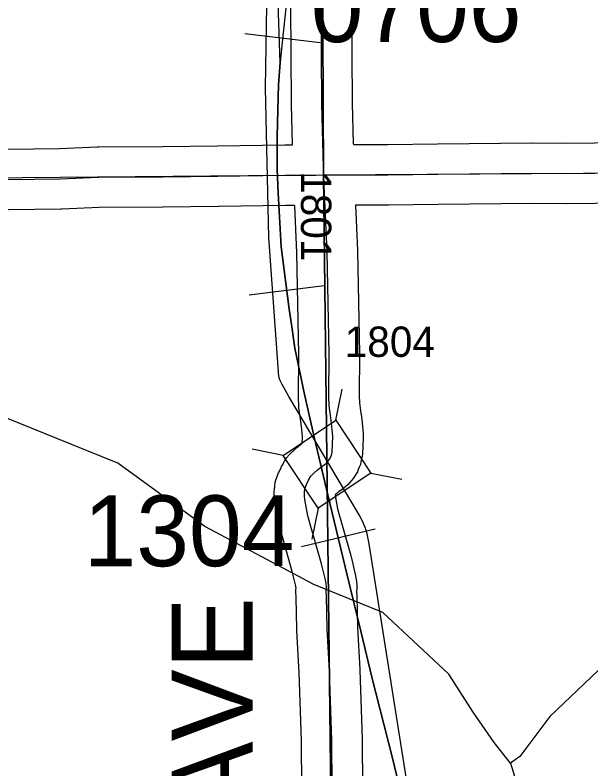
# Model space of a CAD drawing. Extents: x 23.6 to 68.7, y -63 to -29.
# Drawn here: x 44.296 to 44.865, y -42.196 to -41.451 of the extents above; entities that cross this region are included whole.
import ezdxf

# ---------------------------------------------------------------- set-up
doc = ezdxf.new("R2010")
doc.units = 0
for name, color, linetype in [('tdCoHydroRiver', 7, 'Continuous'), ('tdCoRRCL', 7, 'Continuous'), ('tdCoSecRdNmbr', 7, 'Continuous'), ('tdCoSecRdTxt', 7, 'Continuous'), ('tdCoSecRteBand', 7, 'Continuous'), ('tdCoSecRteCL', 7, 'Continuous'), ('tdCoSectLine', 7, 'Continuous'), ('tdCoStrucSec', 7, 'Continuous'), ('tdCoSurfGravel', 7, 'Continuous'), ('tdCoTwpBndryShd', 7, 'Continuous')]:
    doc.layers.add(name, color=color, linetype=linetype)

msp = doc.modelspace()

# ---------------------------------------------------------------- linework, layer by layer
at = {"layer": 'tdCoHydroRiver'}
for points in [[(44.78538, -42.19001), (44.7694, -42.16964), (44.7486, -42.13985), (44.72457, -42.10219), (44.65927, -42.04125), (44.59113, -42.01348), (44.48325, -41.95611), (44.39742, -41.89378), (44.33721, -41.8691), (44.25322, -41.83518)], [(45.44907, -42.11895), (45.43141, -42.11438), (45.40229, -42.09257), (45.37489, -42.07862), (45.34119, -42.06947), (45.2977, -42.04779), (45.26516, -42.01496), (45.25244, -42.00561), (45.21123, -41.98706), (45.10054, -41.96602), (45.05314, -41.96173), (45.02013, -41.97625), (44.98091, -42.00188), (44.93706, -42.03861), (44.91983, -42.05298), (44.82441, -42.14386), (44.7948, -42.1836), (44.78538, -42.19001)], [(44.78538, -42.19001), (44.80004, -42.23722), (44.8199, -42.33332), (44.8257, -42.44692), (44.83088, -42.49265), (44.8346, -42.5526), (44.82084, -42.60009), (44.76963, -42.72892), (44.74646, -42.80202), (44.73865, -42.81478), (44.7356, -42.82906), (44.72938, -42.84339), (44.71236, -42.89266)]]:
    msp.add_lwpolyline(points, dxfattribs=at)
at = {"layer": 'tdCoRRCL'}
for p, q in [((44.59736, -41.47807), (44.52289, -41.46917)), ((44.60147, -41.71844), (44.52703, -41.72756)), ((44.65178, -41.95876), (44.57886, -41.97633))]:
    msp.add_line(p, q, dxfattribs=at)
for points in [[(44.71583, -42.4158), (44.6459, -41.97348), (44.64367, -41.9635), (44.64265, -41.95977), (44.64182, -41.95711), (44.63913, -41.95083), (44.63599, -41.94478), (44.56635, -41.82766), (44.55983, -41.81586), (44.55759, -41.81128), (44.55682, -41.80937), (44.55672, -41.809), (44.55667, -41.80864), (44.5566, -41.80787), (44.54673, -41.67065), (44.5432, -41.52254), (44.54658, -41.31813)], [(44.69023, -42.27454), (44.66899, -42.18515), (44.64855, -42.1052), (44.6378, -42.06089), (44.62417, -42.00427), (44.60503, -41.92484), (44.59166, -41.86927), (44.58144, -41.82418), (44.57226, -41.77988), (44.56912, -41.75655), (44.56687, -41.7415), (44.56492, -41.7285), (44.56178, -41.70281), (44.55889, -41.67974), (44.55706, -41.65012), (44.55575, -41.62679), (44.55496, -41.60267), (44.55496, -41.57121), (44.55549, -41.54448), (44.55627, -41.51957), (44.55785, -41.49755), (44.55229, -41.33058)], [(44.57148, -41.36832), (44.56256, -41.45325), (44.55968, -41.47737), (44.55785, -41.49755), (44.55627, -41.51957), (44.55549, -41.54448), (44.55496, -41.57121), (44.55496, -41.60267), (44.55575, -41.62679), (44.55706, -41.65012), (44.55889, -41.67974), (44.56178, -41.70281), (44.56492, -41.7285), (44.56687, -41.7415), (44.56912, -41.75655), (44.57226, -41.77988), (44.58144, -41.82418), (44.59166, -41.86927), (44.60503, -41.92484), (44.62417, -42.00427), (44.6378, -42.06089), (44.64855, -42.1052), (44.66899, -42.18515), (44.69023, -42.27454)]]:
    msp.add_lwpolyline(points, dxfattribs=at)
at = {"layer": 'tdCoSecRteBand'}
for points in [[(44.26206, -41.58359), (44.33977, -41.58245), (44.37698, -41.58083), (44.3776, -41.5808), (44.37821, -41.5808), (44.44169, -41.58063), (44.49593, -41.57998), (44.56247, -41.57899), (44.56261, -41.57899), (44.56275, -41.57899), (44.57002, -41.57895), (44.56908, -41.53904), (44.56908, -41.5388), (44.56908, -41.53857), (44.56793, -41.39176)], [(44.62792, -41.39112), (44.62907, -41.53787), (44.63001, -41.57793), (44.63016, -41.57792), (44.63017, -41.57856), (44.6642, -41.57866)], [(44.6642, -41.57866), (44.71327, -41.57801), (44.71332, -41.57801), (44.71336, -41.578), (44.80674, -41.57702), (44.80697, -41.57702), (44.8072, -41.57702), (44.84084, -41.57718), (44.9529, -41.57603)], [(44.95325, -41.63603), (44.84123, -41.63718), (44.841, -41.63718), (44.84078, -41.63718), (44.80714, -41.63702), (44.71403, -41.638), (44.66475, -41.63866), (44.66451, -41.63866), (44.66427, -41.63866), (44.63224, -41.63857), (44.63415, -41.68338), (44.63416, -41.68372), (44.63417, -41.68407), (44.63614, -41.78534), (44.63615, -41.78569), (44.63615, -41.78605), (44.63598, -41.8272), (44.63624, -41.83414), (44.63768, -41.84466), (44.63771, -41.84491), (44.63774, -41.84516), (44.63873, -41.85338), (44.63877, -41.85374), (44.6388, -41.85411), (44.63979, -41.86446), (44.64, -41.86668), (44.63988, -41.8689), (44.63906, -41.88436), (44.63893, -41.88693), (44.63835, -41.88944), (44.63767, -41.89241), (44.63713, -41.89478), (44.63622, -41.89704), (44.63507, -41.89986), (44.63415, -41.90211), (44.63289, -41.90418), (44.6313, -41.90678), (44.63003, -41.90886), (44.62845, -41.9107), (44.62646, -41.91301), (44.62488, -41.91485), (44.62302, -41.91642), (44.62069, -41.91838), (44.61952, -41.91937), (44.61825, -41.92023), (44.61552, -41.92208), (44.61371, -41.9235), (44.61245, -41.92463), (44.61206, -41.92546), (44.61206, -41.92546), (44.61246, -41.92757), (44.61246, -41.9276), (44.61247, -41.92764), (44.61452, -41.93875), (44.6184, -41.95251), (44.6276, -41.98487), (44.62778, -41.98548), (44.62792, -41.98609), (44.6317, -42.00187), (44.63186, -42.00254), (44.63199, -42.00322), (44.63271, -42.00696), (44.63304, -42.00868), (44.63317, -42.01043), (44.63344, -42.01423), (44.63357, -42.01598), (44.63349, -42.01773), (44.63337, -42.02054), (44.63346, -42.02471), (44.63415, -42.05631), (44.63659, -42.09734), (44.63661, -42.09776), (44.63662, -42.09818), (44.63876, -42.16641), (44.63877, -42.16675), (44.63877, -42.16709), (44.6396, -42.26162)], [(44.5796, -42.2621), (44.57878, -42.16795), (44.57667, -42.10048), (44.57423, -42.0593), (44.57419, -42.05874), (44.57418, -42.05818), (44.57347, -42.02603), (44.57336, -42.02087), (44.57334, -42.01987), (44.57338, -42.01887), (44.57347, -42.01682), (44.57345, -42.01652), (44.57319, -42.01518), (44.56972, -42.00068), (44.56068, -41.96889), (44.56068, -41.96887), (44.56067, -41.96885), (44.5564, -41.95372), (44.55602, -41.95238), (44.55576, -41.951), (44.55347, -41.93854), (44.55283, -41.93512), (44.55258, -41.93377), (44.55245, -41.9324), (44.55212, -41.9289), (44.55199, -41.92752), (44.55199, -41.92615), (44.55199, -41.92263), (44.55199, -41.92126), (44.55211, -41.91989), (44.55243, -41.91639), (44.5528, -41.9123), (44.55426, -41.90846), (44.55591, -41.9041), (44.55631, -41.90304), (44.55678, -41.90203), (44.55876, -41.8978), (44.55924, -41.89678), (44.55979, -41.8958), (44.56208, -41.89173), (44.56401, -41.88829), (44.56677, -41.88547), (44.56977, -41.8824), (44.57047, -41.88168), (44.57121, -41.88102), (44.57442, -41.87815), (44.57516, -41.87748), (44.57595, -41.87686), (44.57934, -41.87421), (44.57952, -41.87406), (44.57985, -41.86794), (44.57911, -41.86016), (44.5782, -41.85255), (44.57659, -41.8408), (44.57638, -41.83932), (44.57633, -41.83782), (44.576, -41.82878), (44.57598, -41.82817), (44.57598, -41.82757), (44.57614, -41.78616), (44.57418, -41.68559), (44.57222, -41.63935), (44.57164, -41.63937), (44.57163, -41.63894), (44.56322, -41.63899), (44.49678, -41.63997), (44.49674, -41.63997), (44.49669, -41.63997), (44.44228, -41.64063), (44.44213, -41.64063), (44.44199, -41.64063), (44.37898, -41.6408), (44.34195, -41.64241), (44.34152, -41.64243), (44.34108, -41.64244), (44.26283, -41.64359)]]:
    msp.add_lwpolyline(points, dxfattribs=at)
at = {"layer": 'tdCoSecRteCL'}
for points in [[(44.6009, -41.60864), (44.60056, -41.6013), (44.59908, -41.53834), (44.59792, -41.39136)], [(44.6009, -41.60864), (44.60698, -41.6085), (44.66435, -41.60866), (44.71367, -41.608), (44.80706, -41.60702), (44.84092, -41.60718), (44.95321, -41.60603), (44.99727, -41.60636), (45.08786, -41.60389), (45.11433, -41.60389), (45.23665, -41.60373), (45.3491, -41.60324), (45.49525, -41.60208), (45.56792, -41.60258), (45.57737, -41.60244)], [(43.84699, -41.61852), (43.85269, -41.61869), (43.88853, -41.61754), (43.90743, -41.61754), (43.98372, -41.61672), (44.02844, -41.6154), (44.03764, -41.61573), (44.12067, -41.61491), (44.14845, -41.61441), (44.26238, -41.61359), (44.34064, -41.61244), (44.37829, -41.6108), (44.44191, -41.61063), (44.49633, -41.60998), (44.56292, -41.60899), (44.59349, -41.60883), (44.6009, -41.60864)], [(44.6096, -42.26188), (44.60878, -42.16735), (44.60664, -42.09912), (44.60417, -42.05752), (44.60346, -42.02537), (44.60335, -42.0202), (44.60352, -42.0164), (44.60324, -42.0126), (44.60253, -42.00886), (44.59875, -41.99308), (44.58954, -41.96069), (44.58527, -41.94556), (44.58296, -41.93307), (44.58232, -41.92961), (44.58199, -41.92611), (44.58199, -41.9226), (44.58231, -41.9191), (44.58396, -41.91473), (44.58594, -41.9105), (44.58823, -41.90644), (44.59123, -41.90336), (44.59443, -41.90049), (44.59782, -41.89784), (44.60138, -41.89542), (44.60371, -41.89346), (44.60569, -41.89115), (44.60728, -41.88855), (44.60843, -41.88573), (44.6091, -41.88276), (44.60993, -41.86731), (44.60894, -41.85695), (44.60795, -41.84873), (44.60631, -41.83673), (44.60598, -41.82769), (44.60615, -41.78593), (44.60417, -41.68465), (44.60138, -41.61906), (44.6009, -41.60864)]]:
    msp.add_lwpolyline(points, dxfattribs=at)
at = {"layer": 'tdCoSectLine'}
for points in [[(44.59599, -40.61322), (44.60056, -41.60864)], [(44.60056, -41.60864), (45.57704, -41.60243)], [(43.59591, -41.61763), (44.60056, -41.60864)], [(44.60056, -41.60864), (44.61259, -42.61213)]]:
    msp.add_lwpolyline(points, dxfattribs=at)
at = {"layer": 'tdCoStrucSec'}
for p, q in [((44.61282, -41.85124), (44.61901, -41.82056)), ((44.56069, -41.8859), (44.53001, -41.87971)), ((44.64748, -41.90338), (44.67816, -41.90956)), ((44.59534, -41.93803), (44.58916, -41.96871))]:
    msp.add_line(p, q, dxfattribs=at)
msp.add_lwpolyline([(44.61282, -41.85124), (44.64748, -41.90338), (44.59534, -41.93803), (44.56069, -41.8859)], close=True, dxfattribs=at)
at = {"layer": 'tdCoSurfGravel'}
for points in [[(44.6009, -41.60864), (44.60056, -41.6013), (44.59908, -41.53834), (44.59792, -41.39136)], [(44.59349, -41.60883), (44.6009, -41.60864), (44.60698, -41.6085), (44.66435, -41.60866), (44.71367, -41.608), (44.80706, -41.60702), (44.84092, -41.60718), (44.95321, -41.60603), (44.99727, -41.60636), (45.08786, -41.60389), (45.11433, -41.60389), (45.23665, -41.60373), (45.3491, -41.60324), (45.49525, -41.60208), (45.56792, -41.60258), (45.57737, -41.60244), (45.59061, -41.60225), (45.61872, -41.60159), (45.7075, -41.59945), (45.75419, -41.59863), (45.87733, -41.59617), (45.89558, -41.59567), (45.98633, -41.59469), (46.03253, -41.59354)], [(43.84699, -41.61852), (43.85269, -41.61869), (43.88853, -41.61754), (43.90743, -41.61754), (43.98372, -41.61672), (44.02844, -41.6154), (44.03764, -41.61573), (44.12067, -41.61491), (44.14845, -41.61441), (44.26238, -41.61359), (44.34064, -41.61244), (44.37829, -41.6108), (44.44191, -41.61063), (44.49633, -41.60998), (44.56292, -41.60899), (44.59349, -41.60883)], [(44.59782, -41.89784), (44.60138, -41.89542), (44.60371, -41.89346), (44.60569, -41.89115), (44.60728, -41.88855), (44.60843, -41.88573), (44.6091, -41.88276), (44.60993, -41.86731), (44.60894, -41.85695), (44.60795, -41.84873), (44.60631, -41.83673), (44.60598, -41.82769), (44.60615, -41.78593), (44.60417, -41.68465), (44.60138, -41.61906), (44.6009, -41.60864)], [(44.60346, -42.02537), (44.60335, -42.0202), (44.60352, -42.0164), (44.60324, -42.0126), (44.60253, -42.00886), (44.59875, -41.99308), (44.58954, -41.96069), (44.58527, -41.94556), (44.58296, -41.93307), (44.58232, -41.92961), (44.58199, -41.92611), (44.58199, -41.9226), (44.58231, -41.9191), (44.58396, -41.91473), (44.58594, -41.9105), (44.58823, -41.90644), (44.59123, -41.90336), (44.59443, -41.90049), (44.59782, -41.89784)], [(44.611, -42.44817), (44.61091, -42.44059), (44.61141, -42.42579), (44.61026, -42.36545), (44.6096, -42.26188), (44.60878, -42.16735), (44.60664, -42.09912), (44.60417, -42.05752), (44.60346, -42.02537)]]:
    msp.add_lwpolyline(points, dxfattribs=at)
at = {"layer": 'tdCoTwpBndryShd'}
msp.add_lwpolyline([(45.46625, -47.57822), (45.28864, -47.57976), (45.29129, -47.03202), (44.68245, -47.037), (44.67314, -46.58129), (44.65901, -45.60634), (44.64379, -44.60418), (44.62891, -43.60861), (44.61259, -42.61213), (44.60056, -41.60864), (44.59599, -40.61322), (44.56788, -39.60755), (44.55863, -38.60821), (44.54344, -37.60762), (44.52492, -36.61012), (44.52043, -35.60645), (44.49362, -34.61242), (44.48167, -33.63996)], dxfattribs=at)

# ---------------------------------------------------------------- texts
at = {"layer": 'tdCoSecRdNmbr'}
for s, height, rotation, p in [('0706', 0.07, 0.03475, (44.58807, -41.47745)), ('1801', 0.03, 270.03262, (44.57837, -41.60501)), ('1804', 0.03, 0.03473, (44.62157, -41.78862)), ('1304', 0.07, 0.03459, (44.3636, -41.99554))]:
    msp.add_text(s, height=height, rotation=rotation, dxfattribs=at).set_placement(p)
at = {"layer": 'tdCoSecRdTxt'}
msp.add_text('LYNN AVE', height=0.08, rotation=90, dxfattribs=at).set_placement((44.53053, -42.55509))

doc.saveas('drawing.dxf')
